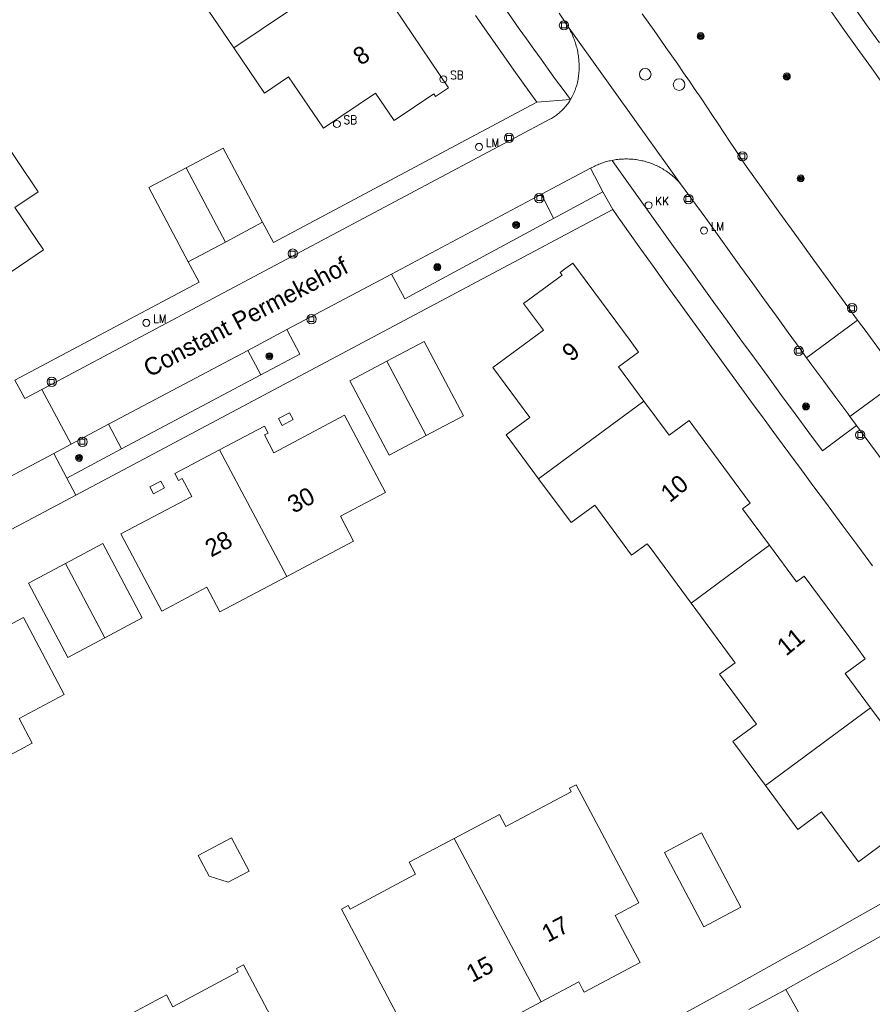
# Model space of a CAD drawing. Header units: metres. Extents: x 138165 to 154469, y 480134 to 494189.
# Tile 517 of 656: x 146127 to 146188, y 487714 to 487784. Entities that reach past the tile are written whole.
import ezdxf

# ---------------------------------------------------------------- set-up
doc = ezdxf.new("R2010")
doc.units = ezdxf.units.M
doc.header["$LTSCALE"] = 0.001
doc.header["$MEASUREMENT"] = 0
for name, color, linetype, lineweight in [('Level 5', 7, 'Continuous', 0), ('TOP-L-terrein schutting raster hek leuning', 7, 'Continuous', 0), ('TOP-L-topo objecten punt', 7, 'Continuous', 0), ('TOP-L-topo objecten vlak', 7, 'Continuous', 0), ('TOP-L-verharding molgoot', 7, 'Continuous', 0), ('TOP-T-topo huisnummering naamgeving', 7, 'Continuous', 0)]:
    doc.layers.add(name, color=color, linetype=linetype, lineweight=lineweight)
doc.styles.add('Style-INTL_ISO', font='INTL_ISO.shx')
doc.styles.add('Style-STANDARD', font='STANDARD.shx')

# ---------------------------------------------------------------- blocks, each defined once
blk = doc.blocks.new('24')
at = {"layer": 'TOP-L-topo objecten punt', "color": 7, "linetype": 'Continuous', "lineweight": 0}
for radius in [0.025, 0.0182, 0.0115, 0.005]:
    blk.add_circle((0, 0), radius, dxfattribs=at)
blk = doc.blocks.new('39')
at = {"layer": 'TOP-L-topo objecten punt', "color": 7, "linetype": 'Continuous', "lineweight": 0}
for p, q in [((0.0175, 0.0175), (-0.0175, 0.0175)), ((-0.0175, 0.0175), (-0.0175, -0.0175)), ((0.0175, 0.0175), (0.0175, -0.0175)), ((0.0175, -0.0175), (-0.0175, -0.0175))]:
    blk.add_line(p, q, dxfattribs=at)
blk.add_circle((0, 0), 0.0332, dxfattribs=at)
blk = doc.blocks.new('*U13')
at = {"layer": 'Level 5', "color": 7, "linetype": 'Continuous', "lineweight": 0}
blk.add_circle((0, 0), 0.0415, dxfattribs=at)
blk = doc.blocks.new('150')
at = {"layer": 'Level 5', "color": 7, "linetype": 'Continuous', "lineweight": 0}
blk.add_blockref('*U13', (0, 0), dxfattribs=at)
blk = doc.blocks.new('16')
at = {"layer": 'TOP-L-topo objecten punt', "color": 7, "linetype": 'Continuous', "lineweight": 0}
blk.add_circle((0, 0), 0.025, dxfattribs=at)
at = {"layer": 'TOP-L-topo objecten punt', "color": 7, "linetype": 'Continuous', "lineweight": 0, "style": 'Style-STANDARD'}
blk.add_text('LM', height=0.06, dxfattribs=at).set_placement((0.0483, 0))
blk = doc.blocks.new('119')
at = {"layer": 'TOP-L-topo objecten punt', "color": 7, "linetype": 'Continuous', "lineweight": 0}
blk.add_circle((0, 0), 0.025, dxfattribs=at)
at = {"layer": 'TOP-L-topo objecten punt', "color": 7, "linetype": 'Continuous', "lineweight": 0, "style": 'Style-STANDARD'}
blk.add_text('KK', height=0.06, dxfattribs=at).set_placement((0.0483, 0))
blk = doc.blocks.new('175')
at = {"layer": 'TOP-L-topo objecten punt', "color": 7, "linetype": 'Continuous', "lineweight": 0}
blk.add_circle((0, 0), 0.025, dxfattribs=at)
at = {"layer": 'TOP-L-topo objecten punt', "color": 7, "linetype": 'Continuous', "lineweight": 0, "style": 'Style-STANDARD'}
blk.add_text('SB', height=0.06, dxfattribs=at).set_placement((0.0483, 0))

msp = doc.modelspace()

# ---------------------------------------------------------------- linework, layer by layer
at = {"layer": 'TOP-L-terrein schutting raster hek leuning', "flags": 128}
for points in [[(146222.063, 487735.039), (146214.012, 487745.636), (146204.564, 487758.296), (146196.041, 487769.718), (146195.069, 487771.053), (146194.043, 487772.465), (146193.018, 487773.879), (146191.995, 487775.293), (146190.974, 487776.709), (146189.954, 487778.126), (146188.936, 487779.544), (146187.92, 487780.964), (146186.905, 487782.384), (146185.892, 487783.806), (146184.88, 487785.229)], [(146200.851, 487728.455), (146200.062, 487727.989), (146198.94, 487727.33), (146197.817, 487726.671), (146196.693, 487726.015), (146195.569, 487725.36), (146194.443, 487724.707), (146193.316, 487724.056), (146192.188, 487723.407), (146191.059, 487722.759), (146189.929, 487722.113), (146188.798, 487721.468), (146187.667, 487720.826), (146186.534, 487720.185), (146185.4, 487719.546), (146184.265, 487718.909), (146183.129, 487718.273), (146181.993, 487717.639), (146180.855, 487717.007)]]:
    msp.add_lwpolyline(points, dxfattribs=at)
at = {"layer": 'TOP-L-topo objecten vlak', "flags": 128}
for points in [[(146166.457, 487778.706), (146165.93, 487779.425), (146165.405, 487780.145), (146164.882, 487780.867), (146164.36, 487781.589), (146163.84, 487782.313), (146163.322, 487783.038), (146162.805, 487783.764), (146162.322, 487784.445), (146158.139, 487790.452), (146150.851, 487801.046), (146153.349, 487802.788)], [(146137.709, 487795.601), (146140.468, 487791.521), (146140.665, 487791.229), (146139.522, 487790.456), (146142.002, 487786.785), (146140.271, 487785.614), (146142.452, 487782.39)], [(146150.175, 487787.613), (146142.452, 487782.39)], [(146142.452, 487782.39), (146144.632, 487779.167), (146146.362, 487780.335), (146148.845, 487776.666), (146152.555, 487779.176), (146153.883, 487777.213), (146156.708, 487779.124), (146156.84, 487778.93), (146157.261, 487779.215), (146157.766, 487779.557), (146153.913, 487785.255), (146153.343, 487786.098), (146151.871, 487785.104), (146150.175, 487787.613)], [(146184.88, 487785.229), (146185.892, 487783.806), (146186.905, 487782.384), (146187.92, 487780.964), (146188.936, 487779.544), (146189.954, 487778.126), (146190.974, 487776.709), (146191.995, 487775.293), (146193.018, 487773.879), (146194.043, 487772.465), (146195.069, 487771.053), (146196.041, 487769.718), (146204.564, 487758.296)], [(146188.505, 487782.748), (146187.584, 487784.035), (146186.665, 487785.323)], [(146159.698, 487784.699), (146160.648, 487783.346), (146161.599, 487781.994), (146162.552, 487780.643), (146163.506, 487779.293), (146164.052, 487778.522)], [(146165.651, 487784.86), (146165.847, 487784.578), (146166.25, 487783.963)], [(146186.939, 487762.983), (146186.25, 487763.927), (146185.035, 487765.595), (146183.822, 487767.264), (146182.611, 487768.934), (146181.401, 487770.605), (146180.193, 487772.277), (146178.986, 487773.951), (146178.615, 487774.523), (146178.214, 487775.138), (146177.811, 487775.752), (146177.407, 487776.364), (146177.001, 487776.976), (146176.593, 487777.586), (146176.183, 487778.195), (146175.772, 487778.803), (146175.36, 487779.41), (146174.945, 487780.016), (146174.529, 487780.621), (146174.112, 487781.225), (146173.692, 487781.827), (146173.271, 487782.428), (146172.849, 487783.029), (146172.425, 487783.628), (146171.999, 487784.225), (146171.571, 487784.822)], [(146166.25, 487783.963), (146166.304, 487783.874), (146166.357, 487783.783), (146166.408, 487783.691), (146166.458, 487783.599), (146166.505, 487783.506), (146166.551, 487783.411), (146166.595, 487783.316), (146166.637, 487783.22), (146166.677, 487783.124), (146166.715, 487783.026), (146166.752, 487782.928), (146166.787, 487782.829), (146166.819, 487782.729), (146166.85, 487782.629), (146166.879, 487782.529), (146166.906, 487782.427), (146166.931, 487782.326), (146166.954, 487782.223), (146166.976, 487782.121), (146166.995, 487782.018), (146167.012, 487781.914), (146167.027, 487781.811), (146167.041, 487781.707), (146167.052, 487781.603), (146167.061, 487781.498), (146167.068, 487781.394), (146167.074, 487781.289), (146167.077, 487781.184), (146167.078, 487781.08), (146167.078, 487780.975), (146167.075, 487780.87), (146167.07, 487780.765), (146167.064, 487780.661), (146167.055, 487780.556), (146167.044, 487780.452), (146167.032, 487780.348), (146167.017, 487780.244), (146167, 487780.141), (146166.982, 487780.038), (146166.961, 487779.934), (146166.937, 487779.841), (146166.912, 487779.748), (146166.885, 487779.656), (146166.855, 487779.564), (146166.824, 487779.474), (146166.791, 487779.383), (146166.756, 487779.294), (146166.719, 487779.205), (146166.681, 487779.117), (146166.64, 487779.03), (146166.588, 487778.924), (146166.457, 487778.706)], [(146166.25, 487783.963), (146174.307, 487772.708)], [(146128.76, 487758.037), (146165.048, 487777.332), (146165.099, 487777.361), (146165.174, 487777.406), (146165.248, 487777.453), (146165.321, 487777.502), (146165.393, 487777.552), (146165.464, 487777.604), (146165.534, 487777.658), (146165.602, 487777.713), (146165.669, 487777.769), (146165.735, 487777.827), (146165.8, 487777.887), (146165.863, 487777.948), (146165.985, 487778.074), (146166.101, 487778.206), (146166.156, 487778.274), (146166.21, 487778.343), (146166.263, 487778.413), (146166.314, 487778.485), (146166.363, 487778.557), (146166.411, 487778.631), (146166.457, 487778.706)], [(146164.052, 487778.522), (146145.276, 487768.518), (146144.51, 487769.956)], [(146164.052, 487778.522), (146166.457, 487778.706)], [(146117.01, 487770.859), (146119.035, 487767.871), (146119.493, 487768.181), (146119.33, 487768.421), (146120.528, 487769.233), (146123.731, 487764.506), (146128.88, 487767.995), (146126.841, 487771.004), (146128.497, 487772.126), (146125.47, 487776.593)], [(146144.51, 487769.956), (146141.699, 487775.256), (146139.048, 487773.851)], [(146169.433, 487774.374), (146169.315, 487774.352), (146169.221, 487774.332), (146169.128, 487774.31), (146169.036, 487774.286), (146168.944, 487774.261), (146168.852, 487774.233), (146168.761, 487774.204), (146168.671, 487774.172), (146168.581, 487774.139), (146168.492, 487774.104), (146168.404, 487774.067), (146168.317, 487774.028), (146168.23, 487773.987), (146168.144, 487773.945), (146168.06, 487773.901), (146167.976, 487773.855), (146167.893, 487773.807)], [(146169.433, 487774.374), (146169.532, 487774.393), (146169.632, 487774.41), (146169.732, 487774.425), (146169.833, 487774.438), (146169.933, 487774.449), (146170.034, 487774.458), (146170.135, 487774.465), (146170.236, 487774.47), (146170.337, 487774.473), (146170.438, 487774.474), (146170.54, 487774.473), (146170.641, 487774.47), (146170.742, 487774.465), (146170.843, 487774.458), (146170.944, 487774.449), (146171.044, 487774.438), (146171.145, 487774.425), (146171.245, 487774.41), (146171.344, 487774.393), (146171.444, 487774.374), (146171.543, 487774.353), (146171.641, 487774.33), (146171.74, 487774.306), (146171.837, 487774.279), (146171.934, 487774.25), (146172.031, 487774.22), (146172.127, 487774.187), (146172.222, 487774.153), (146172.316, 487774.117), (146172.41, 487774.079), (146172.503, 487774.039), (146172.595, 487773.997), (146172.687, 487773.954), (146172.777, 487773.908), (146172.867, 487773.861), (146172.955, 487773.812), (146173.043, 487773.762), (146173.13, 487773.71), (146173.3, 487773.6), (146173.383, 487773.542), (146173.465, 487773.483), (146173.546, 487773.423), (146173.626, 487773.361), (146173.705, 487773.297), (146173.782, 487773.231), (146173.858, 487773.165), (146173.933, 487773.096), (146174.006, 487773.027), (146174.078, 487772.955), (146174.148, 487772.883), (146174.217, 487772.809), (146174.285, 487772.733), (146174.307, 487772.708)], [(146186.852, 487755.479), (146184.434, 487753.653), (146183.461, 487754.972), (146182.49, 487756.292), (146181.52, 487757.614), (146180.552, 487758.936), (146179.585, 487760.26), (146178.621, 487761.585), (146177.657, 487762.911), (146176.696, 487764.238), (146175.736, 487765.567), (146174.777, 487766.896), (146173.82, 487768.227), (146172.865, 487769.559), (146171.912, 487770.892), (146170.96, 487772.227), (146170.01, 487773.562), (146169.433, 487774.374)], [(146139.048, 487773.851), (146136.398, 487772.446), (146139.209, 487767.145)], [(146141.859, 487768.549), (146139.048, 487773.851)], [(146167.893, 487773.807), (146164.385, 487771.968)], [(146168.776, 487772.122), (146167.893, 487773.807)], [(146174.307, 487772.708), (146176.109, 487770.247), (146176.944, 487769.079), (146177.78, 487767.913), (146178.619, 487766.748), (146179.458, 487765.584), (146180.3, 487764.421), (146181.143, 487763.259), (146181.987, 487762.098), (146182.834, 487760.939), (146183.303, 487760.298)], [(146153.691, 487766.262), (146164.385, 487771.968)], [(146164.385, 487771.968), (146165.257, 487770.231)], [(146165.257, 487770.231), (146168.776, 487772.122)], [(146169.474, 487770.865), (146168.776, 487772.122)], [(146131.195, 487750.503), (146169.474, 487770.865)], [(146169.474, 487770.865), (146169.74, 487770.491), (146170.608, 487769.27), (146171.478, 487768.051), (146172.349, 487766.833), (146173.222, 487765.616), (146174.097, 487764.4), (146174.973, 487763.186), (146175.851, 487761.972), (146176.731, 487760.76), (146177.612, 487759.549), (146178.495, 487758.339), (146179.38, 487757.13), (146180.266, 487755.923), (146181.153, 487754.717), (146182.043, 487753.511), (146182.933, 487752.307), (146183.826, 487751.105), (146184.72, 487749.903), (146184.839, 487749.743), (146185.895, 487748.315), (146186.953, 487746.889), (146188.012, 487745.463)], [(146144.51, 487769.956), (146141.859, 487768.549)], [(146165.257, 487770.231), (146154.638, 487764.505), (146153.691, 487766.262)], [(146141.859, 487768.549), (146139.209, 487767.145)], [(146139.209, 487767.145), (146139.98, 487765.697), (146126.844, 487758.698)], [(146171.691, 487757.213), (146169.89, 487759.65), (146171.317, 487760.704), (146170.712, 487761.522), (146166.622, 487767.054), (146166.132, 487766.691), (146165.723, 487766.389), (146165.863, 487766.2), (146163.119, 487764.173), (146164.529, 487762.264), (146160.926, 487759.603), (146163.559, 487756.042), (146161.879, 487754.799), (146164.193, 487751.67)], [(146153.691, 487766.262), (146146.239, 487762.312)], [(146186.939, 487762.983), (146183.303, 487760.298)], [(146190.024, 487758.768), (146189.904, 487758.931), (146188.684, 487760.595), (146187.466, 487762.261), (146186.939, 487762.983)], [(146143.454, 487760.82), (146146.239, 487762.312)], [(146146.239, 487762.312), (146147.168, 487760.557), (146144.39, 487759.086)], [(146156.18, 487754.755), (146158.831, 487756.162), (146156.019, 487761.462), (146153.369, 487760.056)], [(146143.454, 487760.82), (146133.509, 487755.57)], [(146144.39, 487759.086), (146143.454, 487760.82)], [(146153.369, 487760.056), (146150.719, 487758.651), (146153.53, 487753.35), (146156.18, 487754.755)], [(146153.369, 487760.056), (146156.18, 487754.755)], [(146183.303, 487760.298), (146183.681, 487759.781), (146184.531, 487758.624), (146185.382, 487757.468), (146186.235, 487756.313), (146186.39, 487756.103)], [(146126.844, 487758.698), (146127.552, 487757.395), (146128.76, 487758.037)], [(146144.39, 487759.086), (146134.445, 487753.802)], [(146186.39, 487756.103), (146190.024, 487758.768)], [(146128.76, 487758.037), (146130.851, 487754.135)], [(146171.691, 487757.213), (146164.193, 487751.67)], [(146180.663, 487746.934), (146178.737, 487749.537), (146179.279, 487749.937), (146175.524, 487755.015), (146174.919, 487755.834), (146173.491, 487754.778), (146171.691, 487757.213)], [(146146.688, 487755.886), (146146.429, 487756.375), (146145.641, 487755.957), (146145.9, 487755.468), (146146.688, 487755.886)], [(146146.232, 487744.701), (146150.998, 487747.23), (146150.061, 487748.997), (146153.272, 487750.7), (146150.357, 487756.195), (146145.313, 487753.519), (146144.635, 487754.797), (146144.891, 487754.933), (146144.632, 487755.422), (146141.443, 487753.73)], [(146186.39, 487756.103), (146186.852, 487755.479)], [(146130.851, 487754.135), (146133.509, 487755.57)], [(146133.509, 487755.57), (146134.445, 487753.802)], [(146190.545, 487750.492), (146186.852, 487755.479)], [(146129.621, 487753.471), (146130.851, 487754.135)], [(146134.445, 487753.802), (146130.549, 487751.723)], [(146141.443, 487753.73), (146138.254, 487752.038), (146138.513, 487751.55), (146138.769, 487751.685), (146139.447, 487750.407), (146134.403, 487747.732), (146137.318, 487742.237), (146140.528, 487743.94), (146141.466, 487742.174), (146146.232, 487744.701)], [(146141.443, 487753.73), (146146.232, 487744.701)], [(146124.284, 487750.675), (146129.621, 487753.471)], [(146130.549, 487751.723), (146129.621, 487753.471)], [(146130.549, 487751.723), (146131.195, 487750.503)], [(146136.716, 487750.596), (146137.504, 487751.014), (146137.245, 487751.503), (146136.457, 487751.085), (146136.716, 487750.596)], [(146164.193, 487751.67), (146166.506, 487748.54), (146168.187, 487749.783), (146170.822, 487746.221), (146171.932, 487747.041), (146172.143, 487746.757), (146175.07, 487742.799)], [(146102.169, 487735.087), (146131.195, 487750.503)], [(146133.266, 487740.337), (146135.916, 487741.742), (146133.104, 487747.043), (146130.454, 487745.637)], [(146175.07, 487742.799), (146180.663, 487746.934)], [(146187.862, 487735.343), (146186.062, 487737.779), (146187.489, 487738.834), (146186.884, 487739.653), (146183.13, 487744.731), (146182.589, 487744.331), (146180.663, 487746.934)], [(146130.454, 487745.637), (146127.803, 487744.231), (146130.615, 487738.93), (146133.266, 487740.337)], [(146133.266, 487740.337), (146130.454, 487745.637)], [(146175.07, 487742.799), (146177.998, 487738.839), (146178.208, 487738.554), (146177.098, 487737.734), (146179.731, 487734.171), (146178.051, 487732.928), (146180.365, 487729.799)], [(146123.317, 487730.283), (146128.083, 487732.811), (146127.146, 487734.577), (146130.357, 487736.28), (146127.443, 487741.776), (146122.398, 487739.099), (146121.72, 487740.378), (146121.976, 487740.514), (146121.717, 487741.002), (146118.528, 487739.311)], [(146180.365, 487729.799), (146182.68, 487726.67), (146184.36, 487727.912), (146186.994, 487724.35), (146190.597, 487727.014), (146192.005, 487725.109), (146194.748, 487727.137), (146194.887, 487726.949), (146195.296, 487727.252), (146195.785, 487727.615), (146191.697, 487733.145), (146191.091, 487733.964), (146189.663, 487732.908), (146187.862, 487735.343)], [(146180.365, 487729.799), (146187.862, 487735.343)], [(146164.362, 487714.358), (146167.058, 487715.787), (146167.326, 487715.283), (146167.442, 487715.064), (146171.424, 487717.176), (146170.177, 487719.526), (146169.644, 487720.53), (146171.345, 487721.432), (146166.878, 487729.855), (146166.389, 487729.596), (146166.517, 487729.356), (146161.84, 487726.876), (146161.389, 487727.724), (146158.179, 487726.02)], [(146200.851, 487728.455), (146200.062, 487727.989), (146198.94, 487727.33), (146197.817, 487726.671), (146196.693, 487726.015), (146195.569, 487725.36), (146194.443, 487724.707), (146193.316, 487724.056), (146192.188, 487723.407), (146191.059, 487722.759), (146189.929, 487722.113), (146188.798, 487721.468), (146187.667, 487720.826), (146186.534, 487720.185), (146185.4, 487719.546), (146184.265, 487718.909), (146183.129, 487718.273), (146181.993, 487717.639), (146180.855, 487717.007), (146178.198, 487715.542), (146176.904, 487714.828), (146174.73, 487713.632)], [(146173.16, 487725.027), (146175.97, 487719.726), (146178.62, 487721.131), (146175.81, 487726.432), (146173.16, 487725.027)], [(146181.822, 487715.26), (146183.071, 487715.956), (146184.319, 487716.653), (146185.566, 487717.352), (146186.811, 487718.053), (146188.056, 487718.755), (146189.3, 487719.46), (146190.543, 487720.166), (146191.785, 487720.874), (146193.026, 487721.583), (146194.266, 487722.294), (146195.505, 487723.007), (146196.743, 487723.722), (146197.98, 487724.439), (146199.216, 487725.157), (146200.451, 487725.877), (146201.685, 487726.598), (146202.104, 487726.844), (146205.328, 487722.619)], [(146142.285, 487726.067), (146139.917, 487724.811), (146140.704, 487723.327), (146142.056, 487722.912), (146143.54, 487723.699), (146142.285, 487726.067)], [(146158.179, 487726.02), (146154.967, 487724.318), (146155.417, 487723.469), (146150.739, 487720.988), (146150.611, 487721.228), (146150.122, 487720.969), (146154.589, 487712.546), (146156.291, 487713.448), (146156.823, 487712.444), (146158.07, 487710.093), (146162.051, 487712.206), (146161.935, 487712.425), (146161.668, 487712.93), (146164.362, 487714.358)], [(146164.362, 487714.358), (146158.179, 487726.02)], [(146140.618, 487701.503), (146143.314, 487702.932), (146143.582, 487702.428), (146143.698, 487702.209), (146147.679, 487704.321), (146146.433, 487706.671), (146145.9, 487707.675), (146147.601, 487708.577), (146143.134, 487717), (146142.645, 487716.741), (146142.773, 487716.501), (146138.095, 487714.021), (146137.645, 487714.869), (146134.434, 487713.165)], [(146181.822, 487715.26), (146179.186, 487713.818)], [(146184.29, 487710.839), (146181.822, 487715.26)]]:
    msp.add_lwpolyline(points, dxfattribs=at)
at = {"layer": 'TOP-L-verharding molgoot', "flags": 128}
msp.add_lwpolyline([(146133.509, 487755.57), (146143.454, 487760.82)], dxfattribs=at)

# ---------------------------------------------------------------- block references
at = {"layer": 'TOP-L-topo objecten punt', "xscale": 10, "yscale": 10, "zscale": 10}
for name, p in [('39', (146165.998, 487784.004)), ('24', (146175.748, 487783.24)), ('175', (146157.399, 487780.159)), ('150', (146171.792, 487780.512)), ('24', (146181.888, 487780.359)), ('150', (146174.208, 487779.776)), ('175', (146149.804, 487776.968)), ('39', (146162.08, 487775.973)), ('16', (146159.941, 487775.337)), ('39', (146178.724, 487774.661)), ('24', (146182.882, 487773.09)), ('39', (146164.237, 487771.687)), ('39', (146174.873, 487771.614)), ('119', (146172.03, 487771.173)), ('24', (146162.588, 487769.768)), ('16', (146175.98, 487769.37)), ('39', (146146.654, 487767.724)), ('24', (146156.967, 487766.758)), ('39', (146186.545, 487763.827)), ('16', (146136.216, 487762.788)), ('39', (146147.985, 487763.049)), ('24', (146144.991, 487760.404)), ('39', (146182.737, 487760.791)), ('39', (146129.466, 487758.58)), ('24', (146183.253, 487756.824)), ('39', (146187.123, 487754.791)), ('39', (146131.656, 487754.312)), ('24', (146131.417, 487753.155))]:
    msp.add_blockref(name, p, dxfattribs=at)

# ---------------------------------------------------------------- texts
at = {"layer": 'TOP-T-topo huisnummering naamgeving', "style": 'Style-INTL_ISO'}
for s, rotation, p in [('8', 34, (146151.5, 487781.099)), ('Constant Permekehof', 27.8, (146136.438, 487758.883)), ('9', 39.3, (146166.515, 487759.962)), ('10', 39.2, (146173.541, 487749.919)), ('30', 27.9, (146146.712, 487749.167)), ('28', 27.9, (146140.833, 487746.048)), ('11', 39.3, (146181.84, 487738.982)), ('17', 27.9, (146164.844, 487718.574)), ('15', 27.9, (146159.455, 487715.718))]:
    msp.add_text(s, height=1.25, rotation=rotation, dxfattribs=at).set_placement(p)

doc.saveas('drawing.dxf')
